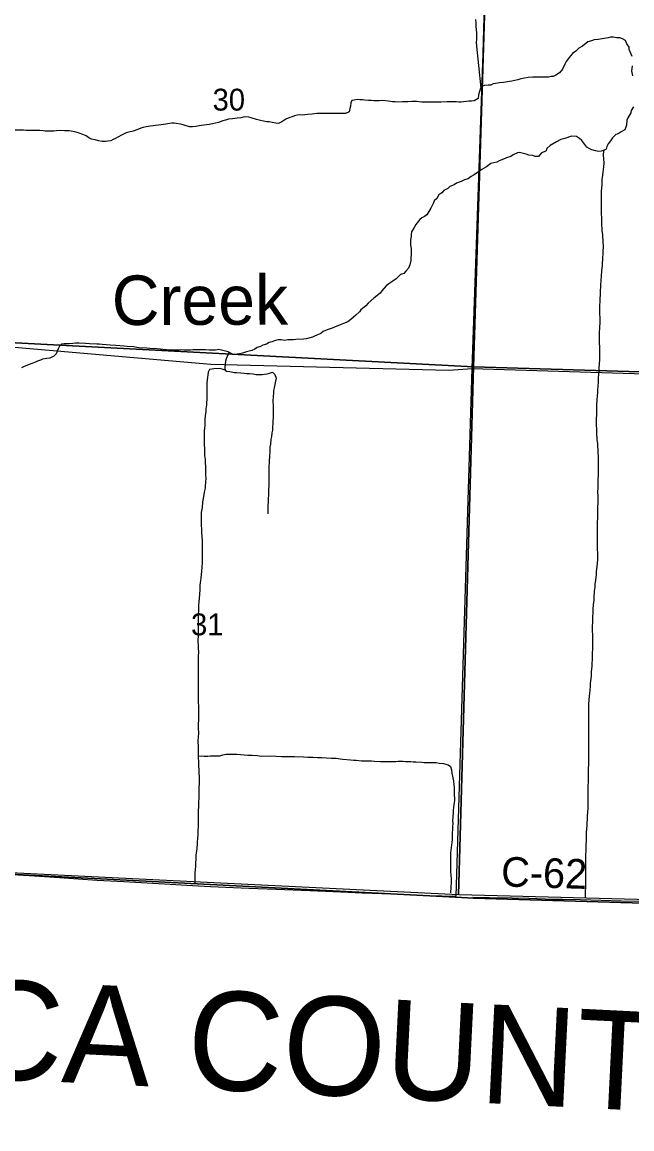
# Model space of a CAD drawing. Extents: x 1588073 to 2013523, y 1090242 to 1357120.
# Drawn here: x 1748448 to 1754621, y 1183841 to 1195034 of the extents above; entities that cross this region are included whole.
import ezdxf

# ---------------------------------------------------------------- set-up
doc = ezdxf.new("R2010")
doc.units = 0
for name, color, linetype in [('GM_X_Adjacent_County', 7, 'Continuous'), ('GM_X_Adjacent_County_Text', 7, 'Continuous'), ('GM_X_County', 7, 'Continuous'), ('GM_X_County_Road', 7, 'Continuous'), ('GM_X_County_Road_Text', 7, 'Continuous'), ('GM_X_Minor_River', 7, 'Continuous'), ('GM_X_Minor_River_Text', 7, 'Continuous'), ('GM_X_Section', 7, 'Continuous'), ('GM_X_Section_Text', 7, 'Continuous'), ('GM_X_State_Route', 7, 'Continuous'), ('GM_X_Township', 7, 'Continuous')]:
    doc.layers.add(name, color=color, linetype=linetype)

msp = doc.modelspace()

# ---------------------------------------------------------------- linework, layer by layer
at = {"layer": 'GM_X_Adjacent_County'}
msp.add_lwpolyline([(1715330, 1181501), (1715395, 1185244), (1715459, 1186693), (1718286, 1186687), (1723611, 1186748), (1724750, 1186765), (1730001, 1186827), (1731389, 1186838), (1731609, 1186841), (1734077, 1186854), (1734258, 1186854), (1736260, 1186860), (1738911, 1186836), (1742235, 1186736), (1744864, 1186602), (1744883, 1186601), (1747540, 1186457), (1752834, 1186185), (1753019, 1186176), (1755657, 1186096)], dxfattribs=at)
at = {"layer": 'GM_X_County'}
msp.add_lwpolyline([(1755657, 1186096), (1753019, 1186176), (1752834, 1186185), (1747540, 1186457), (1744883, 1186601), (1744864, 1186602), (1742235, 1186736), (1738911, 1186836), (1736260, 1186860), (1734258, 1186854), (1734077, 1186854), (1731609, 1186841), (1731389, 1186838), (1730001, 1186827)], dxfattribs=at)
at = {"layer": 'GM_X_County_Road'}
for points in [[(1747822, 1191789), (1747824, 1191789), (1747861, 1191787), (1747940, 1191783), (1750360, 1191576), (1752768, 1191515), (1753004, 1191531)], [(1753004, 1191531), (1755517, 1191455), (1758285, 1191354), (1760314, 1191278)], [(1747537, 1186471), (1747665, 1186462), (1748244, 1186422), (1748572, 1186399), (1748827, 1186384), (1749014, 1186370), (1749207, 1186358), (1749476, 1186343), (1749948, 1186315), (1750174, 1186301), (1750354, 1186293), (1750744, 1186276), (1751020, 1186266), (1751361, 1186251), (1751673, 1186239), (1751892, 1186229), (1752191, 1186217), (1752358, 1186212), (1752551, 1186203), (1752841, 1186194)], [(1753012, 1186186), (1753179, 1186182), (1753408, 1186178), (1753576, 1186173), (1753825, 1186166), (1753917, 1186164), (1754101, 1186160), (1754517, 1186149), (1754721, 1186143)]]:
    msp.add_lwpolyline(points, dxfattribs=at)
at = {"layer": 'GM_X_Minor_River'}
for points in [[(1753039, 1195060), (1753041, 1195028), (1753041, 1194996), (1753045, 1194954), (1753047, 1194928), (1753047, 1194864), (1753043, 1194824), (1753091, 1194367)], [(1754624, 1194688), (1754614, 1194710), (1754594, 1194756), (1754592, 1194780), (1754568, 1194814), (1754555, 1194848), (1754525, 1194864), (1754499, 1194874), (1754465, 1194876), (1754431, 1194882), (1754403, 1194882), (1754379, 1194876), (1754339, 1194869), (1754279, 1194859), (1754239, 1194855), (1754211, 1194845), (1754175, 1194835), (1754121, 1194791), (1754083, 1194770), (1754055, 1194740), (1754019, 1194718), (1753985, 1194676), (1753957, 1194636), (1753943, 1194610), (1753917, 1194559), (1753889, 1194523), (1753851, 1194499), (1753825, 1194485), (1753803, 1194485), (1753777, 1194479), (1753749, 1194477), (1753705, 1194477), (1753663, 1194478), (1753617, 1194478), (1753571, 1194474), (1753535, 1194468), (1753497, 1194462), (1753467, 1194452), (1753407, 1194438), (1753383, 1194434), (1753343, 1194427), (1753321, 1194425), (1753279, 1194419), (1753241, 1194413), (1753215, 1194409), (1753193, 1194397), (1753165, 1194397), (1753129, 1194395), (1753107, 1194387), (1753089, 1194365), (1753067, 1194298), (1753065, 1194262), (1753023, 1194240), (1752997, 1194236), (1752969, 1194236), (1752947, 1194232), (1752917, 1194228), (1752893, 1194226), (1752869, 1194226), (1752841, 1194227), (1752789, 1194227), (1752746, 1194229), (1752686, 1194225), (1752568, 1194225), (1752496, 1194226), (1752440, 1194232), (1752394, 1194232), (1752352, 1194230), (1752300, 1194228), (1752252, 1194226), (1752224, 1194228), (1752198, 1194230), (1752152, 1194234), (1752097, 1194241), (1752061, 1194239), (1752007, 1194239), (1751981, 1194241), (1751955, 1194241), (1751919, 1194245), (1751893, 1194247), (1751871, 1194249), (1751839, 1194251), (1751809, 1194245), (1751785, 1194241), (1751775, 1194218), (1751771, 1194184), (1751765, 1194162), (1751759, 1194126), (1751721, 1194110), (1751685, 1194112), (1751433, 1194111), (1751407, 1194107), (1751383, 1194105), (1751341, 1194099), (1751311, 1194097), (1751289, 1194095), (1751259, 1194097), (1751231, 1194093), (1751205, 1194087)], [(1754625, 1194593), (1754620, 1194567), (1754618, 1194541), (1754626, 1194491)], [(1754637, 1194178), (1754615, 1194140), (1754611, 1194116), (1754579, 1194068), (1754571, 1194042), (1754565, 1193993), (1754561, 1193971), (1754551, 1193945), (1754513, 1193925), (1754483, 1193905), (1754457, 1193897), (1754425, 1193865), (1754403, 1193833), (1754379, 1193804), (1754367, 1193778), (1754359, 1193748), (1754333, 1193736), (1754311, 1193728), (1754285, 1193726), (1754251, 1193732), (1754215, 1193744), (1754187, 1193758), (1754165, 1193770), (1754145, 1193798), (1754115, 1193838), (1754091, 1193856), (1754061, 1193878), (1754011, 1193882), (1753943, 1193857), (1753900, 1193849), (1753856, 1193823), (1753792, 1193787), (1753759, 1193757), (1753753, 1193732), (1753701, 1193708), (1753677, 1193676), (1753643, 1193674), (1753619, 1193684), (1753578, 1193690), (1753552, 1193700), (1753510, 1193710), (1753484, 1193716), (1753462, 1193712), (1753420, 1193691), (1753394, 1193677), (1753350, 1193663), (1753320, 1193649), (1753276, 1193631), (1753252, 1193619), (1753194, 1193603), (1753148, 1193570), (1753102, 1193544), (1753064, 1193516), (1753018, 1193486), (1752994, 1193472), (1752962, 1193451), (1752926, 1193441), (1752892, 1193423), (1752844, 1193407), (1752820, 1193389), (1752778, 1193371), (1752756, 1193353), (1752718, 1193330), (1752698, 1193308), (1752666, 1193288), (1752646, 1193252), (1752620, 1193228), (1752612, 1193206), (1752586, 1193152), (1752545, 1193085), (1752521, 1193067), (1752495, 1193055), (1752473, 1193037), (1752433, 1192989), (1752417, 1192957), (1752391, 1192912), (1752385, 1192888), (1752385, 1192866), (1752381, 1192830), (1752381, 1192780), (1752385, 1192746), (1752387, 1192724), (1752385, 1192684), (1752384, 1192648), (1752384, 1192624), (1752372, 1192579), (1752360, 1192545), (1752332, 1192517)], [(1751205, 1194087), (1751183, 1194078), (1751159, 1194070), (1751117, 1194052), (1751077, 1194026), (1751045, 1194010), (1751015, 1194012), (1750978, 1194020), (1750950, 1194026), (1750924, 1194026), (1750890, 1194034), (1750860, 1194041), (1750820, 1194049), (1750766, 1194067), (1750744, 1194073), (1750714, 1194075), (1750686, 1194073), (1750662, 1194067), (1750626, 1194063), (1750578, 1194057), (1750538, 1194053), (1750506, 1194044), (1750480, 1194036), (1750436, 1194020), (1750406, 1194014), (1750376, 1194006), (1750340, 1193998), (1750288, 1193992), (1750239, 1193984), (1750205, 1193979), (1750173, 1193975), (1750147, 1193977), (1750109, 1193987), (1750077, 1193997), (1750051, 1194001), (1750009, 1194009), (1749987, 1194011), (1749965, 1194013), (1749903, 1194003), (1749879, 1193999), (1749829, 1193994), (1749799, 1193988), (1749775, 1193984), (1749743, 1193982), (1749703, 1193976), (1749675, 1193970), (1749651, 1193962), (1749593, 1193940), (1749571, 1193932), (1749529, 1193921), (1749501, 1193915), (1749453, 1193891), (1749417, 1193871), (1749393, 1193857), (1749371, 1193849), (1749345, 1193835), (1749315, 1193831), (1749291, 1193827), (1749258, 1193828), (1749220, 1193834), (1749186, 1193844), (1749152, 1193850), (1749122, 1193864), (1749096, 1193886), (1749062, 1193898), (1749024, 1193910), (1748994, 1193922), (1748946, 1193932), (1748924, 1193936), (1748876, 1193936), (1748840, 1193938), (1748797, 1193935), (1748769, 1193933), (1748683, 1193933), (1748661, 1193935), (1748629, 1193937), (1748591, 1193937), (1748563, 1193939), (1748489, 1193939), (1748461, 1193943), (1748375, 1193942)], [(1754340, 1193744), (1754334, 1193734), (1754330, 1193690), (1754334, 1193654), (1754337, 1193608), (1754333, 1193572), (1754325, 1193518), (1754323, 1193488), (1754317, 1193442), (1754315, 1193385), (1754313, 1193363), (1754311, 1193319), (1754311, 1193245), (1754310, 1193211), (1754310, 1193165), (1754310, 1193127), (1754310, 1193101), (1754312, 1193048), (1754314, 1192986), (1754318, 1192950), (1754318, 1192926), (1754322, 1192882), (1754327, 1192806), (1754329, 1192772), (1754327, 1192708), (1754323, 1192633), (1754319, 1192597), (1754319, 1192571), (1754313, 1192521), (1754310, 1192461), (1754306, 1192429), (1754298, 1192308), (1754298, 1192282), (1754296, 1192232), (1754294, 1192146), (1754295, 1191982), (1754293, 1191959), (1754293, 1191935), (1754291, 1191903), (1754291, 1191881), (1754291, 1191815), (1754289, 1191787), (1754292, 1191749), (1754292, 1191619), (1754288, 1191578), (1754286, 1191540), (1754286, 1191506), (1754282, 1191468), (1754280, 1191442), (1754278, 1191398), (1754275, 1191350), (1754271, 1191316), (1754271, 1191290), (1754269, 1191254), (1754267, 1191215), (1754263, 1191163), (1754261, 1191113), (1754261, 1191063), (1754259, 1191025), (1754260, 1190949), (1754262, 1190927), (1754262, 1190877), (1754266, 1190814), (1754272, 1190768), (1754274, 1190738), (1754276, 1190714), (1754276, 1190672), (1754279, 1190648), (1754279, 1190457), (1754277, 1190407), (1754277, 1190385), (1754275, 1190335), (1754274, 1190273), (1754276, 1190251), (1754276, 1190173), (1754274, 1190129), (1754274, 1190107), (1754272, 1190044), (1754272, 1190014), (1754270, 1189982), (1754270, 1189944), (1754269, 1189886), (1754269, 1189699), (1754271, 1189669), (1754273, 1189641), (1754273, 1189595), (1754269, 1189561), (1754266, 1189533), (1754262, 1189503), (1754260, 1189481), (1754258, 1189449), (1754252, 1189389), (1754246, 1189346), (1754244, 1189320), (1754240, 1189278), (1754236, 1189214), (1754234, 1189190), (1754229, 1189144), (1754227, 1189094), (1754225, 1189060), (1754223, 1189021)], [(1752332, 1192517), (1752312, 1192493), (1752280, 1192481), (1752234, 1192439), (1752202, 1192415), (1752160, 1192388), (1752134, 1192368), (1752088, 1192316), (1752072, 1192294), (1752038, 1192266), (1752008, 1192242), (1751950, 1192193), (1751926, 1192165), (1751876, 1192125), (1751862, 1192103), (1751826, 1192071), (1751804, 1192050), (1751776, 1192026), (1751746, 1192004), (1751702, 1191988), (1751668, 1191972), (1751610, 1191950), (1751586, 1191938), (1751536, 1191923), (1751494, 1191905), (1751472, 1191885), (1751408, 1191857), (1751386, 1191849), (1751324, 1191831), (1751296, 1191828), (1751220, 1191824), (1751196, 1191820), (1751170, 1191820), (1751138, 1191820), (1751108, 1191816), (1751070, 1191820), (1751040, 1191820), (1751012, 1191814), (1750976, 1191802), (1750950, 1191795), (1750922, 1191779), (1750886, 1191767), (1750860, 1191755), (1750826, 1191743), (1750804, 1191727), (1750774, 1191713), (1750748, 1191707), (1750720, 1191699), (1750678, 1191686), (1750648, 1191678), (1750600, 1191674), (1750578, 1191676), (1750535, 1191700), (1750493, 1191710), (1750467, 1191718), (1750441, 1191724), (1750405, 1191718), (1750341, 1191718), (1750305, 1191721), (1750237, 1191721), (1750179, 1191719), (1750151, 1191717), (1750085, 1191717), (1750059, 1191719), (1750035, 1191717), (1749951, 1191716), (1749872, 1191724), (1749848, 1191728), (1749814, 1191730), (1749742, 1191732), (1749710, 1191736), (1749630, 1191740), (1749608, 1191744), (1749580, 1191752), (1749512, 1191755), (1749480, 1191757), (1749398, 1191763), (1749339, 1191767), (1749259, 1191773), (1749227, 1191777), (1749205, 1191779), (1749131, 1191780), (1749089, 1191784), (1749021, 1191786), (1748989, 1191786), (1748963, 1191784), (1748923, 1191782), (1748901, 1191780), (1748875, 1191780), (1748849, 1191776), (1748827, 1191757), (1748813, 1191729), (1748791, 1191681), (1748769, 1191655), (1748729, 1191635), (1748697, 1191631), (1748655, 1191625), (1748633, 1191615), (1748605, 1191604), (1748583, 1191596), (1748545, 1191582)], [(1750539, 1191693), (1750514, 1191628), (1750508, 1191606), (1750502, 1191574), (1750501, 1191538), (1750503, 1191516), (1750473, 1191524), (1750449, 1191530), (1750390, 1191529), (1750346, 1191521), (1750332, 1191495), (1750327, 1191465), (1750325, 1191443), (1750319, 1191385), (1750319, 1191285), (1750317, 1191242), (1750315, 1191164), (1750307, 1191122), (1750307, 1191096), (1750302, 1191054), (1750298, 1191014), (1750296, 1190958), (1750294, 1190924), (1750292, 1190901), (1750292, 1190799), (1750292, 1190767), (1750295, 1190715), (1750295, 1190653), (1750301, 1190611), (1750301, 1190583), (1750305, 1190533), (1750305, 1190454), (1750307, 1190424), (1750305, 1190378), (1750302, 1190346), (1750300, 1190320), (1750290, 1190280), (1750282, 1190216), (1750274, 1190182), (1750270, 1190127), (1750264, 1190095), (1750262, 1190073), (1750260, 1190033), (1750261, 1189957), (1750265, 1189897), (1750265, 1189873), (1750271, 1189790), (1750271, 1189742), (1750269, 1189716), (1750270, 1189560), (1750268, 1189532), (1750264, 1189474), (1750262, 1189450), (1750258, 1189409), (1750252, 1189367), (1750248, 1189337), (1750246, 1189289), (1750242, 1189253), (1750239, 1189203), (1750237, 1189177), (1750235, 1189131), (1750233, 1189076), (1750231, 1189050), (1750229, 1189012), (1750229, 1188984), (1750231, 1188960), (1750229, 1188896), (1750229, 1188868), (1750230, 1188828), (1750228, 1188780), (1750230, 1188720), (1750230, 1188695), (1750232, 1188667), (1750230, 1188619), (1750231, 1188345), (1750231, 1188288), (1750232, 1187986), (1750230, 1187927), (1750230, 1187899), (1750232, 1187841), (1750230, 1187807), (1750228, 1187767), (1750229, 1187703), (1750229, 1187615), (1750231, 1187593), (1750235, 1187554), (1750235, 1187524), (1750237, 1187458), (1750237, 1187436), (1750239, 1187406), (1750240, 1187338), (1750238, 1187292), (1750236, 1187262), (1750236, 1187236), (1750236, 1187205), (1750236, 1187179), (1750234, 1187151), (1750232, 1187091), (1750230, 1187067), (1750229, 1187031), (1750229, 1186903)], [(1748545, 1191582), (1748469, 1191552), (1748443, 1191538)], [(1750502, 1191514), (1750517, 1191504), (1750551, 1191500), (1750595, 1191492), (1750619, 1191490), (1750661, 1191486), (1750695, 1191484), (1750723, 1191482), (1750749, 1191480), (1750785, 1191476), (1750817, 1191472), (1750877, 1191469), (1750903, 1191473), (1750927, 1191477), (1750953, 1191485), (1750983, 1191493), (1751007, 1191469), (1751020, 1191433), (1751014, 1191403), (1751000, 1191335), (1750994, 1191309), (1750992, 1191284), (1750988, 1191246), (1750986, 1191204), (1750988, 1191152), (1750990, 1191122), (1750991, 1191056), (1750991, 1191028), (1750987, 1191004), (1750987, 1190982), (1750983, 1190936), (1750981, 1190909), (1750977, 1190881), (1750971, 1190843), (1750965, 1190817), (1750961, 1190767), (1750957, 1190737), (1750954, 1190703), (1750952, 1190633), (1750948, 1190605), (1750948, 1190574), (1750946, 1190548), (1750946, 1190516), (1750944, 1190464), (1750944, 1190342), (1750943, 1190310), (1750941, 1190272), (1750941, 1190250), (1750939, 1190217), (1750939, 1190177), (1750937, 1190151), (1750937, 1190089), (1750935, 1190061)], [(1754223, 1189021), (1754221, 1188995), (1754221, 1188965), (1754219, 1188927), (1754219, 1188889), (1754221, 1188829), (1754222, 1188691), (1754220, 1188657), (1754220, 1188590), (1754216, 1188546), (1754214, 1188520), (1754212, 1188492), (1754210, 1188466), (1754207, 1188420), (1754203, 1188372), (1754199, 1188344), (1754197, 1188322), (1754195, 1188275), (1754191, 1188249), (1754185, 1188185), (1754183, 1188129), (1754181, 1188083), (1754181, 1188059), (1754180, 1188037), (1754182, 1188001), (1754182, 1187973), (1754182, 1187904), (1754180, 1187876), (1754182, 1187832), (1754183, 1187680), (1754181, 1187650), (1754181, 1187525), (1754179, 1187487), (1754177, 1187451), (1754177, 1187343), (1754175, 1187317), (1754176, 1187180), (1754174, 1187124), (1754174, 1187080), (1754168, 1187008), (1754168, 1186978), (1754165, 1186932), (1754163, 1186906), (1754159, 1186842), (1754159, 1186813), (1754157, 1186755), (1754155, 1186717), (1754155, 1186679), (1754153, 1186655), (1754151, 1186609), (1754152, 1186511), (1754150, 1186485), (1754150, 1186426), (1754150, 1186404), (1754150, 1186350), (1754149, 1186178)], [(1750229, 1187610), (1750261, 1187613), (1750291, 1187611), (1750329, 1187611), (1750353, 1187613), (1750417, 1187613), (1750451, 1187615), (1750481, 1187623), (1750513, 1187631), (1750585, 1187632), (1750621, 1187630), (1750658, 1187626), (1750696, 1187624), (1750734, 1187622), (1750778, 1187622), (1750828, 1187616), (1750874, 1187612), (1750966, 1187613), (1751020, 1187611), (1751074, 1187607), (1751206, 1187607), (1751295, 1187604), (1751341, 1187602), (1751391, 1187600), (1751439, 1187598), (1751483, 1187596), (1751529, 1187594), (1751579, 1187592), (1751627, 1187590), (1751667, 1187584), (1751693, 1187581), (1751773, 1187573), (1751805, 1187569), (1751831, 1187569), (1751885, 1187565), (1751950, 1187565), (1751986, 1187563), (1752016, 1187559), (1752076, 1187558), (1752098, 1187556), (1752138, 1187558), (1752230, 1187558), (1752256, 1187560), (1752304, 1187560), (1752330, 1187558), (1752358, 1187556), (1752382, 1187556), (1752408, 1187554), (1752432, 1187553), (1752494, 1187549), (1752518, 1187547), (1752601, 1187547), (1752641, 1187545), (1752671, 1187539), (1752713, 1187535), (1752761, 1187523), (1752785, 1187505), (1752793, 1187473), (1752799, 1187437), (1752807, 1187391), (1752815, 1187357), (1752817, 1187325), (1752820, 1187293), (1752820, 1187269), (1752822, 1187241), (1752822, 1187215), (1752824, 1187185), (1752824, 1187161), (1752818, 1187122), (1752814, 1187092), (1752812, 1187066), (1752812, 1187044), (1752808, 1186992), (1752806, 1186962), (1752807, 1186926), (1752805, 1186900), (1752805, 1186870), (1752803, 1186836), (1752801, 1186804), (1752801, 1186770), (1752799, 1186735), (1752795, 1186713), (1752791, 1186687), (1752789, 1186659), (1752785, 1186633), (1752783, 1186607), (1752784, 1186487), (1752786, 1186465), (1752786, 1186435), (1752788, 1186413), (1752792, 1186364), (1752792, 1186336), (1752784, 1186229)], [(1750229, 1186903), (1750227, 1186855), (1750227, 1186826), (1750223, 1186772), (1750221, 1186750), (1750219, 1186726), (1750215, 1186676), (1750212, 1186650), (1750208, 1186612), (1750206, 1186564), (1750204, 1186534), (1750202, 1186496), (1750200, 1186467), (1750196, 1186425), (1750195, 1186325)]]:
    msp.add_lwpolyline(points, dxfattribs=at)
at = {"layer": 'GM_X_Section'}
for points in [[(1748133, 1197085), (1753183, 1196826), (1753017, 1191547), (1747860, 1191819), (1748129, 1197061)], [(1753183, 1196826), (1758320, 1196693), (1758303, 1191389), (1753017, 1191547)], [(1747860, 1191819), (1753017, 1191547), (1752865, 1186207), (1747569, 1186467)], [(1753017, 1191547), (1758303, 1191389), (1758153, 1186071), (1753001, 1186204), (1752865, 1186207)]]:
    msp.add_lwpolyline(points, close=True, dxfattribs=at)
at = {"layer": 'GM_X_State_Route'}
msp.add_lwpolyline([(1752841, 1186194), (1753004, 1191531), (1753114, 1194718), (1753174, 1196805), (1753232, 1198124), (1753415, 1198218), (1754735, 1198719), (1755798, 1199012), (1755870, 1202063), (1755938, 1204735), (1756023, 1208199)], dxfattribs=at)
at = {"layer": 'GM_X_Township'}
msp.add_lwpolyline([(1755657, 1186096), (1753019, 1186176), (1752834, 1186185), (1747540, 1186457), (1747861, 1191787), (1748047, 1195257), (1748071, 1195710), (1748226, 1199734), (1748289, 1202425), (1748351, 1207513), (1748310, 1212997), (1748292, 1218179), (1749555, 1218191), (1750447, 1218186), (1750483, 1218186), (1750682, 1218185), (1750762, 1218185), (1750966, 1218184), (1751286, 1218183), (1751609, 1218181), (1753711, 1218179), (1756196, 1218155)], dxfattribs=at)

# ---------------------------------------------------------------- texts
at = {"layer": 'GM_X_Adjacent_County_Text'}
msp.add_text('SENECA COUNTY', height=1000, rotation=357.1739, dxfattribs=at).set_placement((1744238, 1184542))
at = {"layer": 'GM_X_County_Road_Text'}
msp.add_text('C-62', height=300, rotation=358.2422, dxfattribs=at).set_placement((1753294, 1186294))
at = {"layer": 'GM_X_Minor_River_Text'}
msp.add_text('Creek', height=500.3, rotation=0.1519, dxfattribs=at).set_placement((1749356, 1191971))
at = {"layer": 'GM_X_Section_Text'}
for s, p in [('30', (1750376, 1194140)), ('31', (1750158, 1188833))]:
    msp.add_text(s, height=221, rotation=0, dxfattribs=at).set_placement(p)

doc.saveas('drawing.dxf')
